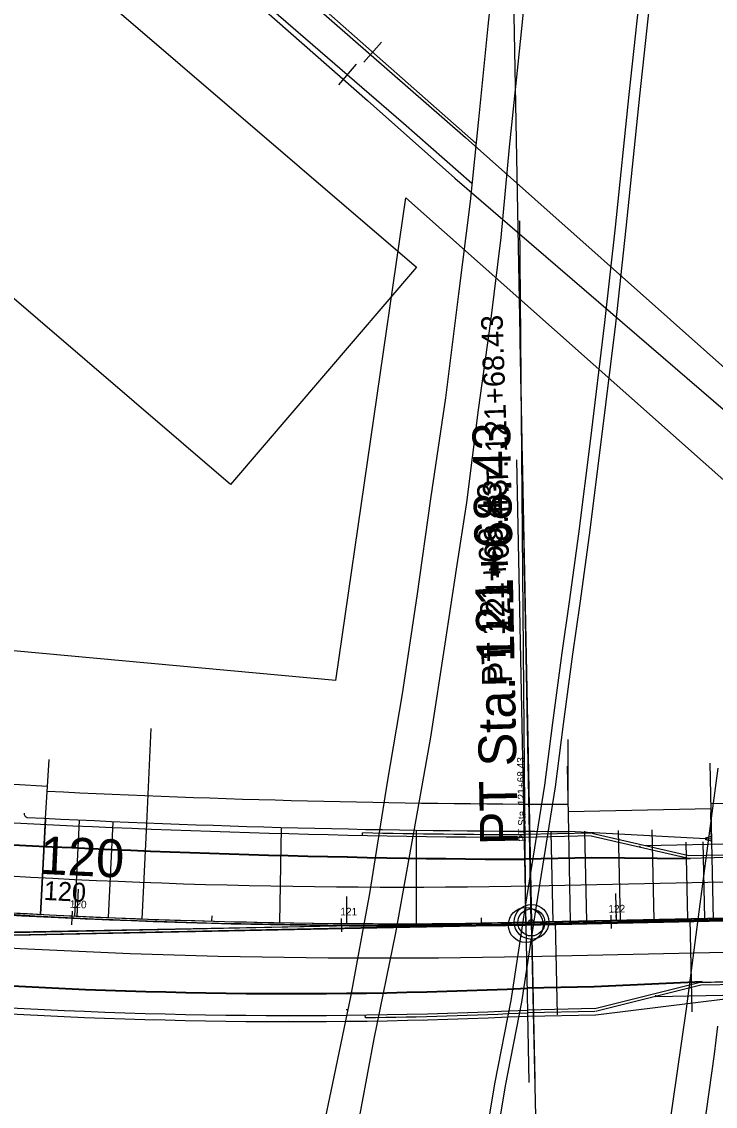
# Model space of a CAD drawing. Extents: x -25029 to 2274964, y -81170 to 687028.
# Drawn here: x -5006.5 to -4749.3, y -66503.3 to -66101.5 of the extents above; entities that cross this region are included whole.
import ezdxf

# ---------------------------------------------------------------- set-up
doc = ezdxf.new("R2010")
doc.units = 0
for name, color, linetype in [('81911BEA - RW_X_Fee_RW', 7, 'Continuous'), ('AP_X_Runway', 7, 'Continuous'), ('BD_X_Canopy', 7, 'Continuous'), ('BLDG', 7, 'Continuous'), ('BR_X_Rail_Object', 7, 'Continuous'), ('Default', 7, 'Continuous'), ('GE_X_CL_100', 7, 'Continuous'), ('GE_X_CL_20', 7, 'Continuous'), ('GK_Visualization', 7, 'Continuous'), ('MT_P_Edge_Line', 7, 'Continuous'), ('MT_P_Lane_Line', 7, 'Continuous'), ('PM_P_CL_Double_Solid', 7, 'Continuous'), ('PM_P_Stop_Line', 7, 'Continuous'), ('PV_X_Curb', 7, 'Continuous'), ('PV_X_EOP', 7, 'Continuous'), ('RD_P_Gate', 7, 'Continuous'), ('RD_X_Bumper_Block', 7, 'Continuous'), ('RD_X_GR_Rt', 7, 'Continuous'), ('RD_X_RR_1', 7, 'Continuous'), ('RR', 7, 'Continuous')]:
    doc.layers.add(name, color=color, linetype=linetype)

msp = doc.modelspace()

# ---------------------------------------------------------------- linework, layer by layer
at = {"layer": '81911BEA - RW_X_Fee_RW'}
msp.add_line((-4890.06, -66345.52), (-4864.04, -66166.72), dxfattribs=at)
for points in [[(-4864.04, -66166.72), (-4711.93, -66301.75), (-4658.75, -66348.95)], [(-4890.06, -66345.52), (-5177.49, -66319.13), (-5186.57, -66318.3), (-5195.66, -66317.46)]]:
    msp.add_lwpolyline(points, dxfattribs=at)
at = {"layer": 'AP_X_Runway'}
msp.add_line((-3221.39, -66402.05), (-5080.45, -66441.35), dxfattribs=at)
at = {"layer": 'BD_X_Canopy'}
for q in [(-4866.05, -63868.76), (-4637.91, -66431.34), (-5078.38, -66440.1), (-4817.54, -66435.17), (-4813.45, -66626.79)]:
    msp.add_line((-4817.54, -66435.17), q, dxfattribs=at)
msp.add_arc((-4866.05, -63868.76), 2566.88, 259.47588, 271.08291, dxfattribs=at)
at = {"layer": 'BLDG'}
msp.add_lwpolyline([(-4929.06, -66272.94), (-5036.35, -66181.06), (-5052.25, -66199.62), (-5114.28, -66146.5), (-5102.42, -66132.64), (-5172.61, -66072.52), (-5137.28, -66031.26), (-5132.39, -66035.44), (-5109.45, -66008.65), (-5150.89, -65973.16), (-5135.38, -65955.05), (-5089.07, -65994.72), (-5080.39, -65984.58), (-5069.46, -65993.94), (-5078.89, -66004.94), (-4860.05, -66192.36)], close=True, dxfattribs=at)
at = {"layer": 'BR_X_Rail_Object'}
for points in [[(-4809.19, -65718.09), (-4810.57, -65758.59), (-4813.39, -65812.46), (-4814.76, -65856.7), (-4816.91, -65889.77), (-4818.98, -65922.44), (-4820.71, -65954.43), (-4823.98, -65993.81), (-4827.01, -66035.57), (-4829.64, -66064.7), (-4833.64, -66103.18), (-4837.11, -66137.66), (-4840.24, -66168.07), (-4844.58, -66202.27), (-4849.33, -66240.81), (-4854.95, -66278.18), (-4859.93, -66314.27), (-4865.46, -66350.49), (-4870.94, -66383.24), (-4877.5, -66424.4), (-4884.56, -66462.77), (-4891.9, -66497.73), (-4899.62, -66534.73)], [(-4755.23, -65727.91), (-4756.65, -65762.56), (-4758.03, -65794.36), (-4758.65, -65816.44), (-4760.16, -65843.34), (-4762.79, -65885.38), (-4765.14, -65930.96), (-4768.66, -65973.47), (-4771.22, -66015.17), (-4774.03, -66051.36), (-4776.73, -66085.11), (-4781.35, -66128.48), (-4786.47, -66177.55), (-4790.36, -66212.91), (-4795.74, -66256.81), (-4800.02, -66291.21), (-4803.54, -66316.44), (-4806.28, -66335.23), (-4809.68, -66361.22), (-4812.69, -66384.35), (-4819.7, -66428.37), (-4825.09, -66464.04), (-4831.15, -66494.95), (-4840.75, -66552.58)], [(-4751.23, -65728.04), (-4752.66, -65762.74), (-4754.04, -65794.5), (-4754.66, -65816.61), (-4756.17, -65843.59), (-4758.8, -65885.61), (-4761.15, -65931.23), (-4764.67, -65973.75), (-4767.22, -66015.45), (-4770.04, -66051.68), (-4772.75, -66085.48), (-4777.38, -66128.9), (-4782.5, -66177.99), (-4786.38, -66213.37), (-4791.77, -66257.3), (-4796.05, -66291.73), (-4799.58, -66317.02), (-4802.32, -66335.78), (-4805.71, -66361.74), (-4808.73, -66384.93), (-4815.75, -66428.98), (-4821.15, -66464.72), (-4827.21, -66495.66), (-4836.81, -66553.27)], [(-4819.37, -66085.8), (-4822.58, -66117.16), (-4825.71, -66147.9), (-4828.89, -66181.44), (-4832.7, -66212.38), (-4837.3, -66245.21), (-4841.51, -66279.61), (-4845.36, -66304.23), (-4849.6, -66331.97), (-4854.97, -66366.49), (-4860.41, -66397.07), (-4867.94, -66438.96), (-4875.89, -66478.34), (-4883.01, -66516.02)], [(-4748.36, -66378.07), (-4752.9, -66412.35), (-4760.15, -66467.23), (-4766.87, -66514.24), (-4773.38, -66556.56), (-4781.07, -66605.12), (-4786.68, -66637.87), (-4792.77, -66674.62), (-4798.43, -66706.35), (-4805.33, -66743.43), (-4813.25, -66784.09), (-4820.02, -66817.09), (-4826.19, -66846.57), (-4834.14, -66885.13), (-4840.61, -66916.3), (-4850.48, -66960.47), (-4858, -66993.53), (-4866.99, -67033.57), (-4878.63, -67086.62), (-4885.56, -67117.17)], [(-4920.49, -67328.67), (-4909.4, -67280.03), (-4891.96, -67204.02), (-4873.55, -67122.8), (-4856.84, -67045.28), (-4838.99, -66965.27), (-4826.08, -66908.98), (-4815.94, -66860.46), (-4806.52, -66814.99), (-4797.29, -66768.37), (-4788.13, -66721.26), (-4778.55, -66665.39), (-4773.21, -66636.99), (-4767.22, -66601.6), (-4761.9, -66565.78), (-4755.42, -66525.37), (-4749.67, -66483.92), (-4748.36, -66473.6)]]:
    msp.add_lwpolyline(points, dxfattribs=at)
at = {"layer": 'Default'}
for p, q in [((-4819.56, -66435.63), (-4821.79, -66175.3)), ((-4819.56, -66435.63), (-2645.14, -66389.94)), ((-4777.29, -66406.74), (-4777.28, -66407.24)), ((-4819.55, -66436.13), (-4021.18, -66419.36)), ((-4987.82, -66431.04), (-4988.07, -66436.03)), ((-4819.56, -66435.63), (-4630.52, -66431.66)), ((-4788.05, -66432.47), (-4787.94, -66437.47)), ((-4987.95, -66433.6), (-4987.95, -66433.6)), ((-4887.99, -66433.65), (-4887.98, -66438.65)), ((-4887.99, -66436.15), (-4887.99, -66436.15)), ((-4819.56, -66435.63), (-4819.56, -66435.63)), ((-4788, -66434.97), (-4788, -66434.97)), ((-4754.17, -66457.26), (-4636.48, -66454.79)), ((-4771.54, -66462.12), (-4771.53, -66462.63))]:
    msp.add_line(p, q, dxfattribs=at)
for points in [[(-5037.86, -66430.77), (-5023.52, -66431.75), (-4992.94, -66433.28)], [(-4990.44, -66433.41), (-4985.45, -66433.66)], [(-4982.95, -66433.79), (-4978.45, -66434.01), (-4937.98, -66435.33)], [(-4937.98, -66435.33), (-4933.34, -66435.48), (-4892.98, -66436.08)], [(-4890.48, -66436.12), (-4888.21, -66436.15), (-4885.48, -66436.14)], [(-4882.98, -66436.13), (-4843.07, -66436.02), (-4837.98, -66435.94)], [(-4837.98, -66435.94), (-4819.56, -66435.63), (-4819.56, -66435.63), (-4792.99, -66435.07)], [(-4790.49, -66435.02), (-4785.49, -66434.92)], [(-4783, -66434.86), (-4738.01, -66433.92)]]:
    msp.add_lwpolyline(points, dxfattribs=at)
for centre, radius, start, end in [((-4873.06, -63889.72), 2546.48, 259.50378, 271.20377), ((-4873.06, -63889.72), 2546.48, 259.50378, 271.20377), ((-4862.43, -63904.64), 2531.86, 265.6934, 270.97028)]:
    msp.add_arc(centre, radius, start, end, dxfattribs=at)
at = {"layer": 'GE_X_CL_100'}
for p, q in [((-4817.63, -66430.17), (-4821.61, -66219.72)), ((-4985.92, -66432.83), (-4985.45, -66422.84)), ((-4785.97, -66434.5), (-4786.19, -66424.5)), ((-4885.96, -66435.55), (-4885.89, -66425.55)), ((-4817.54, -66435.17), (-4653.48, -66431.67))]:
    msp.add_line(p, q, dxfattribs=at)
msp.add_circle((-4817.54, -66435.17), 5, dxfattribs=at)
msp.add_arc((-4866.05, -63868.76), 2566.88, 259.47588, 271.08291, dxfattribs=at)
at = {"layer": 'GE_X_CL_20'}
for p, q in [((-4823.06, -66263.83), (-4819.6, -66436.1)), ((-4817.56, -66434.17), (-4818.83, -66366.62)), ((-5080.45, -66441.35), (-4548.03, -66430.64)), ((-4985.92, -66432.83), (-4985.83, -66430.83)), ((-4935.96, -66434.68), (-4935.9, -66432.68)), ((-4785.97, -66434.5), (-4786.02, -66432.5)), ((-4885.96, -66435.55), (-4885.95, -66433.55)), ((-4835.96, -66435.45), (-4835.99, -66433.45)), ((-4819.6, -66436.1), (-4818.42, -66494.43))]:
    msp.add_line(p, q, dxfattribs=at)
for centre, radius in [((-4819.6, -66436.1), 6.46), ((-4817.54, -66435.17), 1)]:
    msp.add_circle(centre, radius, dxfattribs=at)
at = {"layer": 'GK_Visualization'}
for p, q in [((-4817.54, -66435.17), (-4653.48, -66431.67)), ((-4817.46, -66435.17), (-4817.62, -66435.17)), ((-4817.6, -66435.24), (-4817.47, -66435.11)), ((-4817.6, -66435.11), (-4817.47, -66435.24)), ((-4817.54, -66435.09), (-4817.54, -66435.25))]:
    msp.add_line(p, q, dxfattribs=at)
msp.add_arc((-4866.05, -63868.76), 2566.88, 259.47588, 271.08291, dxfattribs=at)
msp.add_arc((-4866.05, -63868.76), 2566.88, 259.47588, 271.08291, dxfattribs=at)
at = {"layer": 'MT_P_Edge_Line'}
for p, q in [((-4795.2, -66411.37), (-4820.06, -66411.89)), ((-4758.61, -66411.74), (-4795.21, -66411.37)), ((-4794.2, -66458.86), (-4819.06, -66459.38)), ((-4754.18, -66457.01), (-4794.21, -66458.86))]:
    msp.add_line(p, q, dxfattribs=at)
for centre, radius, start, end in [((-4801.41, -62412.59), 3999.34, 266.38649, 269.73263), ((-4906.23, -64573.51), 1887.88, 265.41468, 272.64617)]:
    msp.add_arc(centre, radius, start, end, dxfattribs=at)
at = {"layer": 'MT_P_Lane_Line'}
msp.add_line((-4819.31, -66447.75), (-4640.98, -66444), dxfattribs=at)
msp.add_lwpolyline([(-4816.91, -66421.61), (-4675.49, -66418.59)], dxfattribs=at)
for centre, radius, start, end in [((-4866.05, -63868.76), 2553.32, 259.47588, 271.10274), ((-4873.06, -63889.72), 2558.6, 259.50378, 271.20377)]:
    msp.add_arc(centre, radius, start, end, dxfattribs=at)
at = {"layer": 'PM_P_CL_Double_Solid'}
msp.add_line((-4817.54, -66435.17), (-4653.48, -66431.67), dxfattribs=at)
msp.add_arc((-4866.05, -63868.76), 2566.88, 265.83905, 271.08291, dxfattribs=at)
at = {"layer": 'PM_P_Stop_Line'}
for p, q in [((-4820.96, -66262.69), (-4817.45, -66434.97)), ((-5078.3, -66440.28), (-4545.88, -66429.43)), ((-4817.45, -66434.97), (-4816.26, -66493.3))]:
    msp.add_line(p, q, dxfattribs=at)
msp.add_circle((-4817.45, -66434.97), 6.46, dxfattribs=at)
at = {"layer": 'PV_X_Curb'}
for p, q in [((-4880.1, -66402.91), (-4880.08, -66401.91)), ((-4795.39, -66402.12), (-4820.26, -66402.64)), ((-4795.15, -66402.14), (-4759.08, -66410.36)), ((-4759.08, -66410.36), (-4650.37, -66408.07)), ((-4754.67, -66458.28), (-4610.66, -66455.25)), ((-4793.72, -66468.07), (-4754.67, -66458.28)), ((-4793.95, -66468.1), (-4818.87, -66468.63)), ((-4879.08, -66470.45), (-4879.09, -66469.45))]:
    msp.add_line(p, q, dxfattribs=at)
for centre, radius, start, end in [((-4801.41, -62412.59), 3990.09, 268.87022, 269.73263), ((-4906.23, -64573.51), 1897.13, 270.82002, 272.64617)]:
    msp.add_arc(centre, radius, start, end, dxfattribs=at)
at = {"layer": 'PV_X_EOP'}
for p, q in [((-4795.37, -66403.12), (-4820.24, -66403.64)), ((-4795.37, -66403.12), (-4759.24, -66411.35)), ((-4775.16, -66406.69), (-4657.67, -66404.23)), ((-4759.24, -66411.35), (-4646.47, -66408.53)), ((-4795.2, -66411.12), (-4820.07, -66411.64)), ((-4758.61, -66411.49), (-4795.2, -66411.12)), ((-4756.17, -66457.36), (-4608.92, -66454.21)), ((-4794.2, -66459.11), (-4819.06, -66459.63)), ((-4754.17, -66457.26), (-4794.2, -66459.11)), ((-4793.97, -66467.1), (-4754.43, -66457.18)), ((-4771.53, -66462.63), (-4616.1, -66459.36)), ((-4886.16, -66467.45), (-4885.35, -66467.41)), ((-4793.97, -66467.1), (-4818.89, -66467.63))]:
    msp.add_line(p, q, dxfattribs=at)
for centre, radius, start, end in [((-4801.41, -62412.59), 3991.09, 266.38649, 269.73263), ((-4801.41, -62412.59), 3999.09, 266.38649, 269.73263), ((-4906.23, -64573.51), 1888.13, 265.41468, 272.64617), ((-4906.23, -64573.51), 1896.13, 265.41468, 272.64617)]:
    msp.add_arc(centre, radius, start, end, dxfattribs=at)
at = {"layer": 'RD_P_Gate'}
for p, q in [((-4960.13, -66398.63), (-4958.47, -66363.28)), ((-4750.71, -66405.18), (-4750.94, -66394.44)), ((-4999.43, -66432.17), (-4997.59, -66396.86)), ((-4986.77, -66432.8), (-4985.1, -66397.45)), ((-4974.28, -66433.39), (-4972.62, -66398.04)), ((-4961.8, -66433.97), (-4960.13, -66398.63)), ((-4910.77, -66435.25), (-4910.16, -66400.2)), ((-4910.16, -66400.2), (-4910.16, -66400.2)), ((-4860.17, -66401.25), (-4860.17, -66401.25)), ((-4860.09, -66435.63), (-4860.17, -66401.25)), ((-4810.17, -66401.67), (-4810.17, -66401.67)), ((-4809.46, -66435), (-4810.17, -66401.67)), ((-4796.96, -66434.73), (-4797.67, -66401.41)), ((-4784.47, -66434.47), (-4785.18, -66401.14)), ((-4771.97, -66434.2), (-4772.68, -66400.87)), ((-4759.47, -66433.93), (-4760.08, -66405.38)), ((-4753.22, -66433.8), (-4753.83, -66405.25)), ((-4808.73, -66434.98), (-4807.99, -66469.4)), ((-4758.74, -66433.92), (-4758.01, -66468.33)), ((-4957.45, -66470.95), (-4957.45, -66470.95)), ((-4907.46, -66471.64), (-4907.46, -66471.64)), ((-4857.46, -66471.01), (-4857.46, -66471.01)), ((-4807.99, -66469.4), (-4807.99, -66469.4))]:
    msp.add_line(p, q, dxfattribs=at)
at = {"layer": 'RD_X_Bumper_Block'}
for p, q in [((-4803.88, -66391.34), (-4803.87, -66367.45)), ((-4997.7, -66396.6), (-4996.27, -66374.85)), ((-4750.58, -66405.18), (-4751.19, -66376.18)), ((-4803.67, -66401.43), (-4804.18, -66377.3)), ((-4996.93, -66384.83), (-5009.4, -66384.01)), ((-4735.38, -66390.96), (-4750.87, -66391.28)), ((-4999.55, -66432.17), (-4997.7, -66396.6)), ((-4750.84, -66393.1), (-4803.82, -66394.22)), ((-4802.97, -66434.86), (-4803.67, -66401.43)), ((-4749.97, -66434.17), (-4750.58, -66405.18))]:
    msp.add_line(p, q, dxfattribs=at)
msp.add_arc((-4801.41, -62412.59), 3978.76, 267.18169, 269.96431, dxfattribs=at)
at = {"layer": 'RD_X_GR_Rt'}
for p, q in [((-4750.66, -66404.34), (-4803.67, -66401.43)), ((-4793.67, -66469.35), (-4744.61, -66463.31)), ((-4818.84, -66469.88), (-4793.69, -66469.35))]:
    msp.add_line(p, q, dxfattribs=at)
msp.add_lwpolyline([(-4750.73, -66403.24), (-4750.7, -66405), (-4752.79, -66404.52), (-4752.8, -66403.79)], close=True, dxfattribs=at)
for centre, radius, start, end in [((-5003.86, -66394.64), 1.75, 180.2771, 247.3385), ((-4801.41, -62412.59), 3988.84, 267.08095, 269.96745), ((-4906.23, -64573.51), 1898.38, 265.41468, 272.64617)]:
    msp.add_arc(centre, radius, start, end, dxfattribs=at)
at = {"layer": 'RD_X_RR_1'}
for p, q in [((-4841.97, -66144.32), (-4722.53, -66250.52)), ((-4845.91, -66159.43), (-4723.54, -66264.71))]:
    msp.add_line(p, q, dxfattribs=at)
for points in [[(-5655.53, -65446.52), (-5601.75, -65493.73), (-5559.96, -65531.2), (-5478.59, -65600.96), (-5394.54, -65675.75), (-5312.33, -65748.02), (-5245.31, -65807.49), (-5176.54, -65867.67), (-5107.88, -65928.63), (-5034.1, -65993.18), (-4950.31, -66067.31), (-4878.32, -66130.63), (-4845.91, -66159.43)], [(-5227.17, -65804.96), (-5163.52, -65861.08), (-5112.43, -65906.72), (-5054.7, -65957.29), (-5006.08, -66000.49), (-4967.43, -66034.24), (-4898.31, -66095.25), (-4841.97, -66144.32)]]:
    msp.add_lwpolyline(points, dxfattribs=at)
at = {"layer": 'RR'}
for p, q in [((-4879.67, -66116.52), (-4873.05, -66109.03)), ((-4888.91, -66124.83), (-4882.38, -66117.26))]:
    msp.add_line(p, q, dxfattribs=at)
for points in [[(-6140.46, -65011.27), (-6094.57, -65045.71), (-6050.45, -65080.53), (-6005.74, -65116.58), (-5963.01, -65153.42), (-5913.52, -65197.1), (-5865.03, -65239.67), (-5747.68, -65343.34), (-5658.38, -65423.13), (-5577.03, -65494.5), (-5503.68, -65559.41), (-5381.03, -65667.8), (-5308.74, -65731.41), (-5249, -65784.56), (-5153.16, -65868.32), (-5069.07, -65942.65), (-4980.7, -66021.34), (-4902.04, -66090.08), (-4838.03, -66146.65)], [(-6157.4, -65016.24), (-6118.42, -65045.2), (-6083.15, -65071.73), (-6047.9, -65100.42), (-6006.58, -65135.61), (-5961.56, -65173.64), (-5921.72, -65208.32), (-5869.15, -65255.03), (-5784.2, -65331.01), (-5725.66, -65382.64), (-5646.27, -65452.89), (-5599.12, -65494.29), (-5547.96, -65539.35), (-5480.62, -65598.19), (-5410.88, -65659.11), (-5367.76, -65697.04), (-5309.15, -65748.88), (-5241.22, -65808.75), (-5166.18, -65874.78), (-5086.19, -65945.85), (-5016.45, -66007.38), (-4942.14, -66072.25), (-4864.87, -66139), (-4839.54, -66161.27)]]:
    msp.add_lwpolyline(points, dxfattribs=at)

# ---------------------------------------------------------------- texts
at = {"layer": 'Default'}
for s, height, rotation, p in [('P.T. 121+68.43', 7.9998, 91.9961, (-4825.66, -66283.38)), ('120', 7, 357.1204, (-4998.44, -66426.81))]:
    msp.add_text(s, height=height, rotation=rotation, dxfattribs=at).set_placement(p)
at = {"layer": 'GE_X_CL_100'}
for s, rotation, p in [('PT Sta. 121+68.43', 91.0829, (-4822.48, -66406.38)), ('120', 357.3233, (-5000.03, -66417.15))]:
    msp.add_text(s, height=14, rotation=rotation, dxfattribs=at).set_placement(p)
at = {"layer": 'GE_X_CL_20'}
for s, height, rotation, p in [('PT 121+68.43', 8.96, 91.4394, (-4826.8, -66347.53)), ('PT Sta. 121+68.43', 2.8, 91.0829, (-4819.5, -66405.2)), ('120', 2.8, 357.3233, (-4988.74, -66429.69)), ('122', 2.8, 1.2216, (-4788.94, -66431.56)), ('121', 2.8, 359.5555, (-4888.37, -66432.53))]:
    msp.add_text(s, height=height, rotation=rotation, dxfattribs=at).set_placement(p)
at = {"layer": 'GK_Visualization'}
msp.add_text('47', height=0.14, dxfattribs=at).set_placement((-4817.54, -66435.17))
at = {"layer": 'PM_P_Stop_Line'}
msp.add_text('PT 121+68.43', height=8.96, rotation=91.4541, dxfattribs=at).set_placement((-4824.67, -66346.4))

doc.saveas('drawing.dxf')
